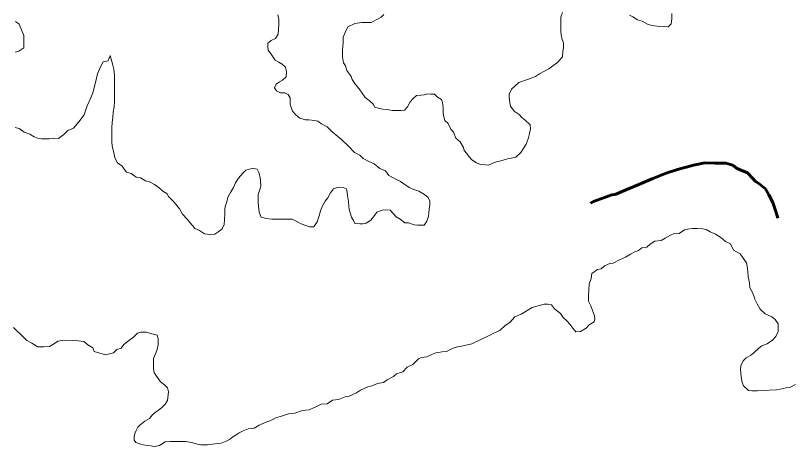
# Model space of a CAD drawing. Extents: x 553962 to 842807, y 8883888 to 9032388.
# Drawn here: x 616862 to 621872, y 8943492 to 8946272 of the extents above; entities that cross this region are included whole.
import ezdxf

# ---------------------------------------------------------------- set-up
doc = ezdxf.new("R2010")
doc.units = 0
doc.header["$LTSCALE"] = 200
doc.linetypes.add('LONG_DASH_SHORT_DASH', pattern=[9.9, 6, -1.2, 1.5, -1.2])
doc.layers.add('25', color=7, linetype='Continuous', lineweight=13)
doc.layers.add('7', color=7, linetype='LONG_DASH_SHORT_DASH', lineweight=60)

msp = doc.modelspace()

# ---------------------------------------------------------------- linework, layer by layer
at = {"layer": '25'}
for points in [[(620393.1, 8946290.6), (620382.9, 8946260.6), (620382.6, 8946220.5), (620382.4, 8946200.5), (620382.2, 8946170.5), (620384.5, 8946147.9), (620391.8, 8946117.8), (620399.1, 8946095.2)], [(621098.4, 8946285.9), (621098.1, 8946250.8), (621095.4, 8946218.3), (621075.2, 8946198.4), (621050.2, 8946201.1), (621005.2, 8946203.9), (620970.2, 8946206.6), (620942.8, 8946216.8), (620907.9, 8946234.6), (620878, 8946244.8), (620848.1, 8946262.5), (620825.7, 8946275.2)], [(616859.6, 8946035.4), (616882.2, 8946042.8), (616914.8, 8946062.6), (616915.1, 8946095.2), (616915.2, 8946115.2), (616915.5, 8946142.7), (616900.7, 8946180.4), (616886, 8946215.5), (616861.1, 8946233.2)], [(618556.4, 8946276.3), (618561.2, 8946248.7), (618560.9, 8946216.2), (618560.7, 8946183.6), (618557.9, 8946151.1), (618540.2, 8946123.7), (618512.6, 8946111.3), (618490, 8946093.9), (618489.8, 8946071.4)], [(619373, 8945661.4), (619350.5, 8945659.1), (619318, 8945659.3), (619293, 8945659.4), (619260.5, 8945664.7), (619233, 8945667.3), (619203.1, 8945675.1), (619180.6, 8945680.2), (619170.7, 8945700.3), (619145.9, 8945723), (619118.5, 8945743.2), (619096.3, 8945778.4), (619081.4, 8945798.5), (619056.6, 8945826.2), (619034.4, 8945858.9), (619029.5, 8945879), (618999.8, 8945916.7), (618992.5, 8945946.8), (618980.2, 8945966.9), (618973, 8946004.5), (618973.1, 8946024.6), (618973.3, 8946047.1), (618976.2, 8946097.2), (618976.4, 8946132.2), (618989.2, 8946162.2), (619007, 8946199.6), (619053.5, 8946221.1), (619053.5, 8946221.1), (619096.8, 8946226.7), (619124.7, 8946226.3), (619124.7, 8946226.3), (619157.2, 8946226.1), (619197.8, 8946248.8), (619222.7, 8946261.1), (619240, 8946278.2)], [(620399.1, 8946095.2), (620398.9, 8946062.7), (620396.2, 8946042.7), (620393.4, 8946005.2), (620360.6, 8945967.8), (620330.5, 8945948), (620305.3, 8945928.1), (620277.7, 8945913.3), (620245, 8945896), (620219.9, 8945878.6), (620174.7, 8945861.4), (620112, 8945839.3), (620064.2, 8945797.1), (620049, 8945764.6), (620048.8, 8945744.6), (620053.5, 8945709.5), (620058.4, 8945686.9), (620080.6, 8945654.2), (620113, 8945634), (620130.3, 8945613.8), (620152.7, 8945596.2), (620185, 8945565.9), (620187.3, 8945540.9), (620179.6, 8945510.9), (620171.8, 8945475.9), (620159, 8945440.9), (620143.9, 8945418.5), (620123.6, 8945388.6), (620090.9, 8945358.8), (620060.8, 8945351.4), (620038.3, 8945346.6), (619995.7, 8945334.3), (619968.1, 8945327), (619948, 8945322.1), (619915.4, 8945307.3), (619895.4, 8945307.5), (619862.9, 8945310.2), (619838, 8945320.4), (619808.1, 8945340.6), (619790.8, 8945360.7), (619775.9, 8945380.9), (619758.6, 8945401), (619753.7, 8945421.1), (619731.5, 8945456.3), (619704.1, 8945481.5), (619689.4, 8945519.1), (619672.1, 8945539.3), (619654.8, 8945574.4), (619632.5, 8945594.6), (619625.2, 8945627.2), (619622.9, 8945647.2), (619623.1, 8945677.3), (619618.3, 8945709.9), (619611, 8945729.9), (619586.1, 8945745.1), (619566.2, 8945765.3), (619541.2, 8945765.5), (619521.2, 8945765.6), (619501.2, 8945760.7), (619481.2, 8945758.3), (619451.1, 8945756), (619429.6, 8945736.9), (619409.7, 8945714.6), (619391.8, 8945683.3), (619373, 8945661.4)], [(618489.8, 8946071.4), (618492.1, 8946048.9), (618516.9, 8946016.2), (618539.2, 8945983.5), (618561.6, 8945970.8), (618584, 8945958.1), (618603.8, 8945938), (618611.1, 8945907.9), (618608.4, 8945875.4), (618585.7, 8945855.5), (618565.6, 8945843.1), (618545.5, 8945828.2), (618532.8, 8945805.8), (618547.7, 8945785.6), (618572.6, 8945772.9), (618600.1, 8945772.8), (618622.5, 8945762.6), (618634.8, 8945740), (618634.7, 8945720), (618634.5, 8945699.9), (618641.9, 8945677.4), (618649.2, 8945654.8), (618671.5, 8945632.1), (618696.4, 8945609.4), (618733.8, 8945599.1), (618756.3, 8945599), (618791.3, 8945593.8), (618813.8, 8945591.1), (618837.5, 8945572.6), (618874.6, 8945552.8), (618906.7, 8945520.7), (618943.8, 8945491), (618966.1, 8945471.2), (619013.1, 8945426.7), (619050.6, 8945388.2), (619085.5, 8945370.4), (619105.4, 8945350.2), (619142.7, 8945330), (619177.6, 8945314.7), (619214.9, 8945284.4), (619249.8, 8945269.2), (619272.1, 8945239), (619309.5, 8945221.2), (619346.8, 8945200.9), (619369.2, 8945185.8), (619404.1, 8945163), (619434, 8945150.3), (619466.4, 8945137.6), (619501.3, 8945117.3), (619526.1, 8945097.1), (619536, 8945074.5), (619535.8, 8945049.5), (619533.1, 8945022), (619530.4, 8944999.4), (619527.7, 8944976.9), (619517.5, 8944944.5), (619499.8, 8944919.5), (619477.3, 8944919.7), (619457.3, 8944919.8), (619434.8, 8944922.5), (619399.8, 8944935.2), (619374.8, 8944935.4), (619345, 8944958.1), (619320.1, 8944973.3), (619302.8, 8944993.4), (619280.4, 8945016.1), (619247.9, 8945018.8), (619227.9, 8945016.5), (619195.3, 8945004.2), (619180.1, 8944981.7), (619154.9, 8944951.9), (619124.7, 8944932), (619104.7, 8944927.2), (619084.7, 8944927.3), (619052.2, 8944930), (619044.8, 8944950.1), (619030, 8944970.2), (619022.7, 8944997.8), (619015.3, 8945020.4), (619013, 8945042.9), (619010.7, 8945073), (619006, 8945110.6), (619003.7, 8945130.6), (618998.8, 8945153.2), (618976.4, 8945163.3), (618946.4, 8945163.5), (618913.8, 8945153.7), (618896.1, 8945128.8), (618878.3, 8945096.4), (618860.7, 8945074), (618842.9, 8945044.1), (618830.2, 8945011.6), (618822.4, 8944979.1), (618809.6, 8944941.6), (618786.9, 8944909.2), (618759.4, 8944909.4), (618736.9, 8944917.1), (618707, 8944927.3), (618682.1, 8944940), (618647.2, 8944957.7), (618609.7, 8944958)], [(617473.8, 8946015), (617459.3, 8945979.9), (617427.3, 8945973.5), (617411.3, 8945941.5), (617392.1, 8945896.7), (617392.1, 8945896.7), (617379.3, 8945848.8), (617379.3, 8945848.8), (617379.3, 8945848.8), (617360.1, 8945772), (617360.1, 8945772), (617347.3, 8945740.1), (617325, 8945688.9), (617305.8, 8945631.4), (617270.6, 8945586.6), (617235.4, 8945545), (617200.2, 8945529), (617174.6, 8945503.5), (617139.4, 8945477.9), (617108, 8945480.5), (617078, 8945475.7), (617058, 8945475.8), (617030.4, 8945476), (617005.5, 8945481.2), (616983, 8945488.9), (616953.1, 8945506.6), (616918.2, 8945519.3), (616885.9, 8945542.1), (616858.4, 8945549.8)], [(618609.7, 8944958), (618579.7, 8944958.2), (618547.2, 8944958.4), (618517.1, 8944958.6), (618479.7, 8944961.3), (618447.2, 8944971.6), (618435, 8945004.2), (618430.2, 8945041.8), (618427.9, 8945061.8), (618428.1, 8945094.4), (618428.3, 8945116.9), (618436, 8945141.9), (618446.2, 8945171.8), (618444, 8945206.9), (618441.7, 8945227), (618431.9, 8945259.6), (618422, 8945279.7), (618399.6, 8945284.8), (618379.6, 8945282.4), (618349.5, 8945275.1), (618329.3, 8945255.2), (618301.6, 8945222.9), (618281.3, 8945193), (618268.6, 8945163), (618250.8, 8945130.6), (618233.1, 8945100.7), (618225.4, 8945070.7), (618215.1, 8945040.7), (618212.5, 8945020.7), (618212.3, 8944993.1), (618212, 8944953.1), (618209.2, 8944923.1), (618196.5, 8944895.6), (618168.8, 8944873.3), (618148.7, 8944860.9), (618116.2, 8944858.6), (618081.2, 8944863.8), (618048.9, 8944884.1), (618019, 8944896.8), (618004.1, 8944916.9), (617986.8, 8944937.1), (617969.4, 8944957.2), (617939.6, 8944989.9), (617919.9, 8945025.1), (617895.1, 8945057.8), (617875.3, 8945078), (617850.5, 8945103.2), (617838.1, 8945123.3), (617813.2, 8945138.5), (617788.4, 8945161.2), (617758.5, 8945181.4), (617726.1, 8945199.2), (617701.2, 8945204.3), (617668.8, 8945224.6), (617641.3, 8945229.8), (617609, 8945252.5), (617579, 8945260.2), (617564.2, 8945280.3), (617549.3, 8945300.5), (617519.5, 8945320.7), (617502.2, 8945353.3), (617495, 8945395.9), (617487.7, 8945418.5), (617482.9, 8945451.1), (617483.1, 8945476.1), (617483.4, 8945513.7), (617483.7, 8945548.7), (617486.4, 8945581.3), (617489.2, 8945613.8), (617491.9, 8945648.8), (617499.7, 8945683.8), (617500, 8945716.4), (617500.1, 8945736.4), (617500.3, 8945756.4), (617500.4, 8945776.4), (617500.6, 8945796.5), (617500.8, 8945829), (617501.1, 8945866.6), (617501.2, 8945886.6), (617496.6, 8945926.7), (617489.2, 8945951.8), (617473.8, 8946015)], [(619427.9, 8944021.2), (619463.2, 8944056.1), (619483.3, 8944065.9), (619518.3, 8944070.7), (619553.5, 8944088), (619576.1, 8944095.4), (619616.1, 8944102.6), (619643.7, 8944104.9), (619686.3, 8944124.7), (619706.4, 8944132.1), (619741.5, 8944139.3), (619807.2, 8944153.7), (619861.8, 8944178.7), (619918.8, 8944208.2), (619990.3, 8944241.8), (620023, 8944271.6), (620053.2, 8944291.5), (620086, 8944328.8), (620126.2, 8944346.1), (620196.5, 8944388.2), (620274.2, 8944410.2), (620299.2, 8944410), (620321.7, 8944404.8), (620341.5, 8944379.7), (620381.3, 8944349.4), (620398.6, 8944324.2), (620420.9, 8944301.6), (620440.8, 8944281.4), (620460.6, 8944253.7), (620480.4, 8944231.1), (620510.5, 8944233.4), (620545.7, 8944255.7), (620565.8, 8944275.6), (620598.5, 8944295.4), (620601.1, 8944315.4), (620598.8, 8944335.4), (620586.5, 8944368.1), (620576.7, 8944398.2), (620562, 8944428.3), (620562.2, 8944465.8), (620562.5, 8944500.9), (620565.3, 8944538.4), (620578.1, 8944575.9), (620583.3, 8944608.4), (620618.6, 8944633.2), (620643.6, 8944638.1), (620663.8, 8944657.9), (620698.9, 8944672.7), (620721.4, 8944675.1), (620761.6, 8944694.8), (620799.2, 8944712.1), (620831.9, 8944731.9), (620864.5, 8944749.2), (620884.6, 8944756.6), (620904.8, 8944774), (620937.3, 8944776.3), (620959.9, 8944796.2), (620990.1, 8944816), (621030.2, 8944820.8), (621055.3, 8944835.6), (621090.5, 8944855.4), (621110.5, 8944862.8), (621145.5, 8944865.1), (621180.8, 8944889.9), (621213.3, 8944894.7), (621233.3, 8944897), (621265.8, 8944896.8), (621298.3, 8944896.6), (621320.8, 8944891.4), (621345.7, 8944876.2), (621380.6, 8944861), (621415.5, 8944840.7), (621445.3, 8944813), (621477.7, 8944797.8), (621497.4, 8944757.6), (621539.7, 8944734.8), (621559.5, 8944707.1), (621581.8, 8944676.9), (621586.6, 8944654.3), (621588.9, 8944619.3), (621591.1, 8944586.7), (621596, 8944566.7), (621600.8, 8944546.6), (621603.1, 8944514), (621620.4, 8944483.9), (621627.7, 8944463.8), (621635, 8944441.2), (621649.8, 8944411.1), (621669.6, 8944378.4), (621701.9, 8944348.2), (621744.2, 8944327.8), (621766.6, 8944310.2), (621786.4, 8944282.5), (621786.2, 8944260), (621786, 8944232.4), (621770.8, 8944200), (621750.6, 8944180.1), (621715.4, 8944152.8), (621680.3, 8944140.5), (621660.2, 8944125.6), (621629.9, 8944098.3)], [(616848.6, 8944258.6), (616873.4, 8944235.9), (616893.3, 8944215.8), (616915.6, 8944195.6), (616935.5, 8944175.4), (616967.9, 8944157.7), (617005.2, 8944134.9), (617025.2, 8944134.8), (617045.2, 8944134.7), (617080.3, 8944136.9), (617112.9, 8944156.7), (617135.6, 8944171.6), (617183.1, 8944176.3), (617230.6, 8944176), (617265.6, 8944173.2), (617303.1, 8944168), (617328, 8944147.8), (617360.3, 8944127.6), (617370.2, 8944105), (617442.5, 8944081.9)], [(617442.5, 8944081.9), (617495.1, 8944096.6), (617515.3, 8944116.5), (617542.9, 8944126.3), (617560.6, 8944148.8), (617590.8, 8944173.6), (617590.8, 8944173.6), (617626, 8944198.4), (617648.7, 8944223.3), (617671.2, 8944228.1), (617706.2, 8944227.9), (617741.2, 8944217.7), (617776.1, 8944209.9), (617783.5, 8944187.3), (617783.3, 8944167.3), (617783.2, 8944147.3), (617775.4, 8944117.3), (617765.2, 8944089.8), (617752.5, 8944059.9), (617752.2, 8944029.8), (617752, 8943994.8), (617756.8, 8943967.2), (617779.1, 8943937), (617798.8, 8943909.3), (617823.7, 8943889.2), (617843.6, 8943869), (617848.4, 8943843.9), (617848.2, 8943823.9), (617843, 8943788.9), (617827.8, 8943763.9), (617805.1, 8943741.6), (617785, 8943726.7), (617764.8, 8943711.8), (617744.7, 8943694.4), (617727, 8943672), (617696.9, 8943654.7), (617664.2, 8943629.8), (617652.4, 8943615.6), (617639.8, 8943595.2), (617632, 8943574.7), (617628.8, 8943552.7), (617627.2, 8943532.2), (617638.3, 8943516.5), (617668.2, 8943507), (617687.1, 8943502.3), (617712.3, 8943497.6), (617734.3, 8943496), (617758.2, 8943491.5), (617790.7, 8943498.8), (617828.4, 8943521.1), (617860.9, 8943523.4), (617883.5, 8943523.2), (617906, 8943523.1), (617941, 8943522.9), (617961, 8943522.7), (617998.5, 8943517.5), (618035.9, 8943507.2), (618058.4, 8943502.1), (618080.9, 8943501.9), (618100.9, 8943501.8), (618130.9, 8943506.6), (618151, 8943509), (618188.5, 8943513.7), (618221.1, 8943526), (618243.7, 8943535.9), (618263.8, 8943553.3), (618286.5, 8943565.6), (618306.6, 8943580.5), (618331.7, 8943592.9), (618364.3, 8943605.2), (618401.8, 8943609.9), (618434.5, 8943629.8), (618454.6, 8943637.1), (618484.7, 8943649.4), (618504.7, 8943656.8), (618527.3, 8943666.7), (618547.4, 8943679.1), (618580, 8943686.4), (618625.1, 8943701.1), (618665.2, 8943705.8), (618715.3, 8943723), (618757.9, 8943727.8), (618800.6, 8943747.5), (618835.7, 8943764.8), (618873.2, 8943767.1), (618908.4, 8943789.3), (618946, 8943794.1), (618991.1, 8943811.3), (619016.2, 8943816.2), (619063.9, 8943838.4), (619089, 8943855.8), (619136.7, 8943875.5), (619161.8, 8943882.8), (619199.4, 8943897.6), (619237, 8943904.8), (619262.1, 8943922.2), (619302.3, 8943942), (619322.4, 8943959.3), (619362.5, 8943974.1), (619390.3, 8944004), (619427.9, 8944021.2)], [(621629.9, 8944098.3), (621609.8, 8944080.9), (621579.6, 8944063.6), (621559.5, 8944043.7), (621544.2, 8944011.2), (621541.6, 8943988.7), (621546.2, 8943941.1), (621553.4, 8943903.5), (621560.8, 8943883.4), (621593.1, 8943853.2), (621615.5, 8943850.5), (621653.1, 8943850.3), (621683.1, 8943852.6), (621728.1, 8943854.8), (621775.7, 8943857), (621798.2, 8943861.8), (621838.3, 8943869.1), (621860.8, 8943871.4), (621898.5, 8943891.2)]]:
    msp.add_lwpolyline(points, dxfattribs=at)
at = {"layer": '7'}
msp.add_lwpolyline([(621783.7, 8944964.3), (621773, 8945001.4), (621750.9, 8945066.5), (621726.2, 8945114.2), (621704, 8945154.4), (621661.7, 8945187.1), (621636.8, 8945202.3), (621619.5, 8945222.4), (621587.2, 8945257.6), (621539.8, 8945275.3), (621517.4, 8945288), (621492.5, 8945305.6), (621447.6, 8945318.4), (621377.6, 8945318.8), (621312.6, 8945321.6), (621240, 8945307), (621134.8, 8945277.5), (621062.2, 8945255.4), (620976.9, 8945220.8), (620886.7, 8945181.2), (620809, 8945149.1), (620733.7, 8945117), (620711.2, 8945114.6), (620593.4, 8945072.7), (620573.2, 8945060.5)], dxfattribs=at)

doc.saveas('drawing.dxf')
